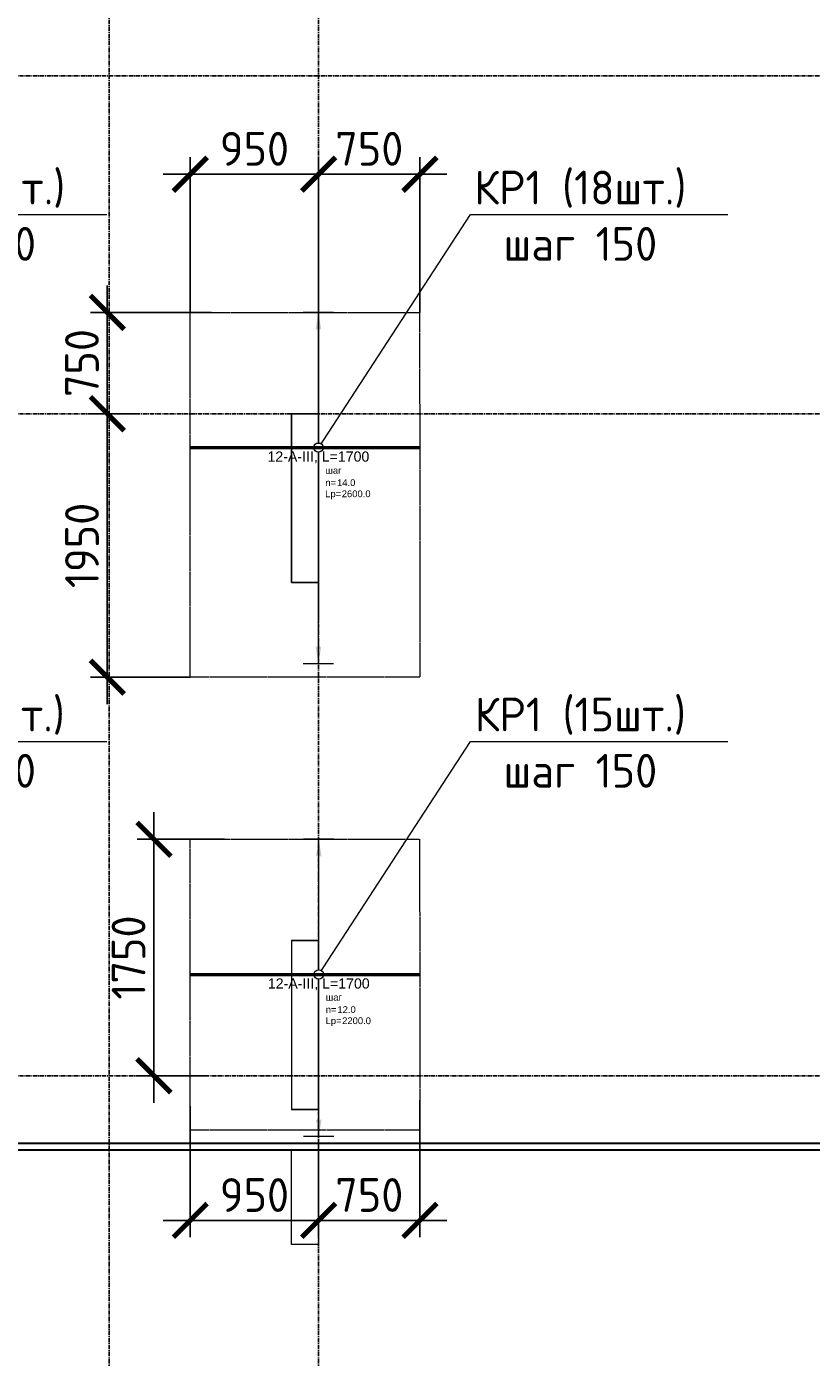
# Model space of a CAD drawing. Header units: millimetres. Extents: x -93479 to 1057970, y -66333 to 172656.
# Tile 414 of 473: x 915654 to 921466, y 34177 to 44027. Entities that reach past the tile are written whole.
import ezdxf
from ezdxf import colors
from ezdxf.entities.mleader import LeaderData, LeaderLine
from ezdxf.enums import TextEntityAlignment as Align
from ezdxf.math import Vec2, Vec3

# ---------------------------------------------------------------- set-up
doc = ezdxf.new("R2010")
doc.units = ezdxf.units.MM
doc.set_wipeout_variables(frame=1)
for name, pattern in [('01 Штриховая _4 мм_', [6, 3.5, -2.5]), ('______5', [1100, 800, -100, 100, -100]), ('GOST2.303 4', [7, 5, -2, 0]), ('осевая', [50.8, 31.75, -6.35, 6.35, -6.35])]:
    doc.linetypes.add(name, pattern=pattern)
for name, color, linetype, lineweight in [('0 Фундамент', 5, 'Continuous', 30), ('1 Стены', 3, 'Continuous', 30), ('АрмСтер', 2, 'Continuous', 50), ('контур распр. стерхней', 2, 'GOST2.303 4', 20), ('Оси', 40, '______5', 18), ('подоснова', 151, 'Continuous', 5), ('РАЗМЕРЫ', 7, 'Continuous', 9)]:
    doc.layers.add(name, color=color, linetype=linetype, lineweight=lineweight)
doc.layers.add('АрмСтер_атрибуты', color=2, linetype='Continuous', lineweight=0, plot=False)
doc.styles.add('GOST-2.304_Type-B', font='GOST_Common.ttf')
doc.styles.get("Standard").update_dxf_attribs({"font": 'arial.ttf'})
doc.styles.add('Аннотативный', font='arial.ttf')
doc.dimstyles.new('СПДС', dxfattribs={"dimscale": 100, "dimtxt": 2.5, "dimasz": 2.5, "dimexe": 1.25, "dimexo": 0, "dimtad": 1, "dimdec": 0, "dimtxsty": 'GOST-2.304_Type-B', "dimblk": 'ARCHTICK', "dimcen": 2.5, "dimdle": 2, "dimadec": 0, "dimazin": 2, "dimtfac": 0.75, "dimtdec": 0, "dimtmove": 1, "dimatfit": 3, "dimfxl": 1, "dimtolj": 1, "dimarcsym": 1})

# ---------------------------------------------------------------- blocks, each defined once
blk = doc.blocks.new('оси')
at = {"layer": 'Оси', "color": 7, "linetype": 'осевая', "lineweight": 25, "transparency": 33554687}
for p, q in [((24563.5, 151.4), (24563.5, -36280.2)), ((26113.5, 151.4), (26113.5, -36280.2)), ((-11815.1, -12606.9), (53620.6, -12606.9)), ((-11815.1, -15106.9), (53620.6, -15106.9)), ((-11815.1, -20006.9), (53620.6, -20006.9)), ((-11416.6, -20506.9), (53620.6, -20506.9))]:
    blk.add_line(p, q, dxfattribs=at)
blk = doc.blocks.new('_None')
blk = doc.blocks.new('для попер')
at = {"layer": '1 Стены', "color": 252, "lineweight": 0, "true_color": 0x939598}
for p, q in [((999409.2, 75034.3, 360), (999209.2, 75034.3, 360)), ((999209.2, 75034.3, 360), (999209.2, 75034.3, 360)), ((999209.2, 75034.3, 360), (999209.2, 73784.3, 360)), ((999409.2, 75034.3, 360), (999409.2, 75034.3, 360)), ((999409.2, 75034.3, 360), (999409.2, 73784.3, 360)), ((999209.2, 73784.3, 360), (999209.2, 73784.3, 360)), ((999209.2, 73784.3, 360), (999409.2, 73784.3, 360)), ((999409.2, 73784.3, 360), (999409.2, 73784.3, 360)), ((999209.2, 71134.3, 360), (999209.2, 69884.3, 360)), ((999209.2, 71134.3, 360), (999409.2, 71134.3, 360)), ((999409.2, 69884.3, 360), (999409.2, 71134.3, 360)), ((999409.2, 69884.3, 360), (999209.2, 69884.3, 360))]:
    blk.add_line(p, q, dxfattribs=at)
blk = doc.blocks.new('_ArchTick')
at = {"color": 0, "linetype": 'ByBlock', "const_width": 0.15}
blk.add_lwpolyline([(-0.5, -0.5), (0.5, 0.5)], dxfattribs=at)
blk = doc.blocks.new('*D1735')
at = {"layer": 'DEFPOINTS', "color": 0, "ltscale": 100, "transparency": 16777216}
for p in [(918567, 36080.3), (917816.6, 35754.8), (918567, 35191.1)]:
    blk.add_point(p, dxfattribs=at)
at = {"layer": 'РАЗМЕРЫ', "color": 0, "lineweight": -2, "transparency": 16777216}
for p, q in [((918567, 36080.3), (918567, 35066.1)), ((917816.6, 35754.8), (917816.6, 35066.1)), ((917616.6, 35191.1), (918767, 35191.1))]:
    blk.add_line(p, q, dxfattribs=at)
at = {"layer": 'РАЗМЕРЫ', "color": 0, "lineweight": -2, "ltscale": 100, "transparency": 16777216, "xscale": 250, "yscale": 250, "zscale": 250, "rotation": 180}
blk.add_blockref('_ArchTick', (917816.6, 35191.1), dxfattribs=at)
at = {"layer": 'РАЗМЕРЫ', "color": 0, "lineweight": -2, "ltscale": 100, "transparency": 16777216, "xscale": 250, "yscale": 250, "zscale": 250}
blk.add_blockref('_ArchTick', (918567, 35191.1), dxfattribs=at)
at = {"layer": 'РАЗМЕРЫ', "color": 0, "ltscale": 100, "transparency": 16777216, "insert": (918191.8, 35379), "char_height": 250, "attachment_point": 5, "style": 'GOST-2.304_Type-B'}
blk.add_mtext('\\A1;750', dxfattribs=at)
blk = doc.blocks.new('*D1736')
at = {"layer": 'DEFPOINTS', "color": 0, "ltscale": 100, "transparency": 16777216}
for p in [(916866.1, 36037.1), (917816.6, 35754.8), (916866.1, 35191.1)]:
    blk.add_point(p, dxfattribs=at)
at = {"layer": 'РАЗМЕРЫ', "color": 0, "lineweight": -2, "transparency": 16777216}
for p, q in [((916866.1, 36037.1), (916866.1, 35066.1)), ((917816.6, 35754.8), (917816.6, 35066.1)), ((918016.6, 35191.1), (916666.1, 35191.1))]:
    blk.add_line(p, q, dxfattribs=at)
at = {"layer": 'РАЗМЕРЫ', "color": 0, "lineweight": -2, "ltscale": 100, "transparency": 16777216, "xscale": 250, "yscale": 250, "zscale": 250, "rotation": 180}
blk.add_blockref('_ArchTick', (916866.1, 35191.1), dxfattribs=at)
at = {"layer": 'РАЗМЕРЫ', "color": 0, "lineweight": -2, "ltscale": 100, "transparency": 16777216, "xscale": 250, "yscale": 250, "zscale": 250}
blk.add_blockref('_ArchTick', (917816.6, 35191.1), dxfattribs=at)
at = {"layer": 'РАЗМЕРЫ', "color": 0, "ltscale": 100, "transparency": 16777216, "insert": (917341.4, 35378.7), "char_height": 250, "attachment_point": 5, "style": 'GOST-2.304_Type-B'}
blk.add_mtext('\\A1;950', dxfattribs=at)
blk = doc.blocks.new('*D1737')
at = {"layer": 'DEFPOINTS', "color": 0, "ltscale": 100, "transparency": 16777216}
for p in [(916596.9, 38011.4), (917120.2, 38011.4), (916984.2, 36261.4)]:
    blk.add_point(p, dxfattribs=at)
at = {"layer": 'РАЗМЕРЫ', "color": 0, "lineweight": -2, "transparency": 16777216}
for p, q in [((916596.9, 36061.4), (916596.9, 38211.4)), ((917120.2, 38011.4), (916471.9, 38011.4)), ((916984.2, 36261.4), (916471.9, 36261.4))]:
    blk.add_line(p, q, dxfattribs=at)
at = {"layer": 'РАЗМЕРЫ', "color": 0, "lineweight": -2, "ltscale": 100, "transparency": 16777216, "xscale": 250, "yscale": 250, "zscale": 250}
for p, rotation in [((916596.9, 38011.4), 90), ((916596.9, 36261.4), 270)]:
    blk.add_blockref('_ArchTick', p, dxfattribs=dict(at, rotation=rotation))
at = {"layer": 'РАЗМЕРЫ', "color": 0, "ltscale": 100, "transparency": 16777216, "insert": (916409, 37136.4), "char_height": 250, "attachment_point": 5, "rotation": 90, "style": 'GOST-2.304_Type-B'}
blk.add_mtext('\\A1;1750', dxfattribs=at)
blk = doc.blocks.new('*U1734')
at = {"layer": 'РАЗМЕРЫ'}
for p, q in [((112.5, 1000), (-112.5, 1000)), ((112.5, -1200), (-112.5, -1200))]:
    blk.add_line(p, q, dxfattribs=at)
at = {"layer": 'РАЗМЕРЫ', "ltscale": 15}
blk.add_line((0, -1200), (0, 1000), dxfattribs=at)
at = {"layer": 'РАЗМЕРЫ'}
for points in [[(0, 1000), (20.9, 874.8), (-20.9, 874.8)], [(0, -1200), (20.9, -1074.8), (-20.9, -1074.8)]]:
    blk.add_solid(points, dxfattribs=at)
at = {"layer": 'АрмСтер_атрибуты', "color": 215, "ltscale": 15, "style": 'Аннотативный'}
for s, p in [('шаг', (51.4, -194.2)), ('n=', (51.4, -285.1)), ('Lр=', (50.2, -367.8))]:
    blk.add_text(s, height=50, dxfattribs=at).set_placement(p)
at = {"layer": 'АрмСтер_атрибуты', "style": 'Аннотативный', "flags": 8}
blk.add_attdef('ПОЗ', (110, 29.6), '', height=75, dxfattribs=at)
at = {"layer": 'АрмСтер_атрибуты', "color": 215, "style": 'Аннотативный'}
for tag, p, flags in [('ШАГ', (190.9, -194.2), 10), ('КОЛ', (138, -285.1), 8), ('ШИРИНА', (172.9, -367.8), 8)]:
    blk.add_attdef(tag, p, '', height=50, dxfattribs=dict(at, flags=flags))
at = {"layer": 'АрмСтер_атрибуты', "flags": 9}
for tag, p in [('МАССА', (-1033.5, -1010.5)), ('ОБОЗНАЧЕНИЕ', (-1033.5, -1124.4))]:
    blk.add_attdef(tag, p, '', height=75, dxfattribs=at)
at = {"linetype": 'Continuous', "lineweight": 0}
blk.add_wipeout([(35, 0), (28.3, 20.6), (10.8, 33.3), (-10.8, 33.3), (-28.3, 20.6), (-35, 0), (-28.3, -20.6), (-10.8, -33.3), (10.8, -33.3), (28.3, -20.6)], dxfattribs=at)
at = {"color": 0, "linetype": 'ByBlock', "lineweight": -2, "ltscale": 100}
blk.add_line((-952.5, 0), (747.5, 0), dxfattribs=at)
at = {"layer": 'РАЗМЕРЫ'}
blk.add_circle((0, 0), 35, dxfattribs=at)
at = {"layer": 'АрмСтер_атрибуты', "style": 'Аннотативный', "flags": 8}
blk.add_attdef('НАИМЕНОВАНИЕ', text='', height=75, dxfattribs=at).set_placement((0, -29.3), align=Align.TOP_CENTER)
blk = doc.blocks.new('*D1770')
at = {"layer": 'DEFPOINTS', "color": 0, "ltscale": 100, "transparency": 16777216}
for p in [(918567, 42934.5), (918567, 41911.4), (917816.6, 39654.8)]:
    blk.add_point(p, dxfattribs=at)
at = {"layer": 'РАЗМЕРЫ', "color": 0, "lineweight": -2, "transparency": 16777216}
for p, q in [((917816.6, 39654.8), (917816.6, 43059.5)), ((918567, 41911.4), (918567, 43059.5)), ((917616.6, 42934.5), (918767, 42934.5))]:
    blk.add_line(p, q, dxfattribs=at)
at = {"layer": 'РАЗМЕРЫ', "color": 0, "lineweight": -2, "ltscale": 100, "transparency": 16777216, "xscale": 250, "yscale": 250, "zscale": 250, "rotation": 180}
blk.add_blockref('_ArchTick', (917816.6, 42934.5), dxfattribs=at)
at = {"layer": 'РАЗМЕРЫ', "color": 0, "lineweight": -2, "ltscale": 100, "transparency": 16777216, "xscale": 250, "yscale": 250, "zscale": 250}
blk.add_blockref('_ArchTick', (918567, 42934.5), dxfattribs=at)
at = {"layer": 'РАЗМЕРЫ', "color": 0, "ltscale": 100, "transparency": 16777216, "insert": (918191.8, 43122.4), "char_height": 250, "attachment_point": 5, "style": 'GOST-2.304_Type-B'}
blk.add_mtext('\\A1;750', dxfattribs=at)
blk = doc.blocks.new('*D1771')
at = {"layer": 'DEFPOINTS', "color": 0, "ltscale": 100, "transparency": 16777216}
for p in [(916866.1, 42934.5), (916866.1, 41911.4), (917816.6, 41911.4)]:
    blk.add_point(p, dxfattribs=at)
at = {"layer": 'РАЗМЕРЫ', "color": 0, "lineweight": -2, "transparency": 16777216}
for p, q in [((916866.1, 41911.4), (916866.1, 43059.5)), ((917816.6, 41911.4), (917816.6, 43059.5)), ((918016.6, 42934.5), (916666.1, 42934.5))]:
    blk.add_line(p, q, dxfattribs=at)
at = {"layer": 'РАЗМЕРЫ', "color": 0, "lineweight": -2, "ltscale": 100, "transparency": 16777216, "xscale": 250, "yscale": 250, "zscale": 250, "rotation": 180}
blk.add_blockref('_ArchTick', (916866.1, 42934.5), dxfattribs=at)
at = {"layer": 'РАЗМЕРЫ', "color": 0, "lineweight": -2, "ltscale": 100, "transparency": 16777216, "xscale": 250, "yscale": 250, "zscale": 250}
blk.add_blockref('_ArchTick', (917816.6, 42934.5), dxfattribs=at)
at = {"layer": 'РАЗМЕРЫ', "color": 0, "ltscale": 100, "transparency": 16777216, "insert": (917341.4, 43122.1), "char_height": 250, "attachment_point": 5, "style": 'GOST-2.304_Type-B'}
blk.add_mtext('\\A1;950', dxfattribs=at)
blk = doc.blocks.new('*D1772')
at = {"layer": 'DEFPOINTS', "color": 0, "ltscale": 100, "transparency": 16777216}
for p in [(916471.9, 41161.4), (916251.8, 39211.4), (916866.2, 39211.4)]:
    blk.add_point(p, dxfattribs=at)
at = {"layer": 'РАЗМЕРЫ', "color": 0, "lineweight": -2, "transparency": 16777216}
for p, q in [((916251.8, 41361.4), (916251.8, 39011.4)), ((916471.9, 41161.4), (916126.8, 41161.4)), ((916866.2, 39211.4), (916126.8, 39211.4))]:
    blk.add_line(p, q, dxfattribs=at)
at = {"layer": 'РАЗМЕРЫ', "color": 0, "lineweight": -2, "ltscale": 100, "transparency": 16777216, "xscale": 250, "yscale": 250, "zscale": 250}
for p, rotation in [((916251.8, 41161.4), 90), ((916251.8, 39211.4), 270)]:
    blk.add_blockref('_ArchTick', p, dxfattribs=dict(at, rotation=rotation))
at = {"layer": 'РАЗМЕРЫ', "color": 0, "ltscale": 100, "transparency": 16777216, "insert": (916064.2, 40186.4), "char_height": 250, "attachment_point": 5, "rotation": 90, "style": 'GOST-2.304_Type-B'}
blk.add_mtext('\\A1;1950', dxfattribs=at)
blk = doc.blocks.new('*D1773')
at = {"layer": 'DEFPOINTS', "color": 0, "ltscale": 100, "transparency": 16777216}
for p in [(916251.8, 41911.4), (917023.7, 41911.4), (916471.9, 41161.4)]:
    blk.add_point(p, dxfattribs=at)
at = {"layer": 'РАЗМЕРЫ', "color": 0, "lineweight": -2, "transparency": 16777216}
for p, q in [((916251.8, 40961.4), (916251.8, 42111.4)), ((917023.7, 41911.4), (916126.8, 41911.4)), ((916471.9, 41161.4), (916126.8, 41161.4))]:
    blk.add_line(p, q, dxfattribs=at)
at = {"layer": 'РАЗМЕРЫ', "color": 0, "lineweight": -2, "ltscale": 100, "transparency": 16777216, "xscale": 250, "yscale": 250, "zscale": 250}
for p, rotation in [((916251.8, 41911.4), 90), ((916251.8, 41161.4), 270)]:
    blk.add_blockref('_ArchTick', p, dxfattribs=dict(at, rotation=rotation))
at = {"layer": 'РАЗМЕРЫ', "color": 0, "ltscale": 100, "transparency": 16777216, "insert": (916064, 41536.4), "char_height": 250, "attachment_point": 5, "rotation": 90, "style": 'GOST-2.304_Type-B'}
blk.add_mtext('\\A1;750', dxfattribs=at)
blk = doc.blocks.new('*U1768')
at = {"layer": 'РАЗМЕРЫ'}
for p, q in [((112.5, 1000), (-112.5, 1000)), ((112.5, -1600), (-112.5, -1600))]:
    blk.add_line(p, q, dxfattribs=at)
at = {"layer": 'РАЗМЕРЫ', "ltscale": 15}
blk.add_line((0, -1600), (0, 1000), dxfattribs=at)
at = {"layer": 'РАЗМЕРЫ'}
for points in [[(0, 1000), (20.9, 874.8), (-20.9, 874.8)], [(0, -1600), (20.9, -1474.8), (-20.9, -1474.8)]]:
    blk.add_solid(points, dxfattribs=at)
at = {"layer": 'АрмСтер_атрибуты', "color": 215, "ltscale": 15, "style": 'Аннотативный'}
for s, p in [('шаг', (51.4, -194.2)), ('n=', (51.4, -285.1)), ('Lр=', (50.2, -367.8))]:
    blk.add_text(s, height=50, dxfattribs=at).set_placement(p)
at = {"layer": 'АрмСтер_атрибуты', "style": 'Аннотативный', "flags": 8}
blk.add_attdef('ПОЗ', (110, 29.6), '', height=75, dxfattribs=at)
at = {"layer": 'АрмСтер_атрибуты', "color": 215, "style": 'Аннотативный'}
for tag, p, flags in [('ШАГ', (190.9, -194.2), 10), ('КОЛ', (138, -285.1), 8), ('ШИРИНА', (172.9, -367.8), 8)]:
    blk.add_attdef(tag, p, '', height=50, dxfattribs=dict(at, flags=flags))
at = {"layer": 'АрмСтер_атрибуты', "flags": 9}
for tag, p in [('МАССА', (-1033.5, -1010.5)), ('ОБОЗНАЧЕНИЕ', (-1033.5, -1124.4))]:
    blk.add_attdef(tag, p, '', height=75, dxfattribs=at)
at = {"linetype": 'Continuous', "lineweight": 0}
blk.add_wipeout([(35, 0), (28.3, 20.6), (10.8, 33.3), (-10.8, 33.3), (-28.3, 20.6), (-35, 0), (-28.3, -20.6), (-10.8, -33.3), (10.8, -33.3), (28.3, -20.6)], dxfattribs=at)
at = {"color": 0, "linetype": 'ByBlock', "lineweight": -2, "ltscale": 100}
blk.add_line((-952.5, 0), (747.5, 0), dxfattribs=at)
at = {"layer": 'РАЗМЕРЫ'}
blk.add_circle((0, 0), 35, dxfattribs=at)
at = {"layer": 'АрмСтер_атрибуты', "style": 'Аннотативный', "flags": 8}
blk.add_attdef('НАИМЕНОВАНИЕ', text='', height=75, dxfattribs=at).set_placement((0, -29.3), align=Align.TOP_CENTER)

msp = doc.modelspace()

# ---------------------------------------------------------------- linework, layer by layer
at = {"layer": '0 Фундамент', "color": 7}
for points in [[(895916.8, 35761.4), (943716.8, 35761.4), (943716.8, 53161.4), (939766.8, 53161.4)], [(900016.8, 35711.4), (900016.8, 34261.4), (904216.8, 34261.4), (904216.8, 30761.4), (908116.8, 30761.4), (908116.8, 23611.4), (933716.8, 23611.4), (933716.8, 29761.4), (937316.8, 29761.4), (937316.8, 35711.4), (900016.8, 35711.4)]]:
    msp.add_lwpolyline(points, dxfattribs=at)
at = {"layer": '1 Стены', "color": 7, "lineweight": 0}
for p, q in [((917616.8, 39911.4, -360), (917616.8, 41161.4, -360)), ((917616.8, 41161.4, -360), (917816.8, 41161.4, -360)), ((917816.8, 41161.4, -360), (917816.8, 39911.4, -360)), ((917816.8, 39911.4, -360), (917616.8, 39911.4, -360)), ((917816.6, 37261.4, -360), (917616.8, 37261.4, -360)), ((917616.8, 37261.4, -360), (917616.8, 36011.4, -360)), ((917816.6, 36011.4, -360), (917816.6, 37261.4, -360)), ((917616.8, 36011.4, -360), (917816.6, 36011.4, -360)), ((917616.8, 35711.4, -360), (917816.8, 35711.4, -360)), ((917616.8, 35011.4, -360), (917616.8, 35711.4, -360)), ((917816.8, 35711.4, -360), (917816.8, 35011.4, -360)), ((917816.8, 35011.4, -360), (917616.8, 35011.4, -360))]:
    msp.add_line(p, q, dxfattribs=at)
at = {"layer": 'контур распр. стерхней', "color": 7, "linetype": '01 Штриховая _4 мм_'}
for points, elevation in [([(918567.3, 39211.4), (916866.2, 39211.4), (916865.3, 41911.4), (918564.2, 41911.4)], -720), ([(918567.3, 35859.2), (916866.2, 35859.2), (916865.3, 38011.4), (918564.2, 38011.4)], -1080)]:
    msp.add_lwpolyline(points, close=True, dxfattribs=dict(at, elevation=elevation))

# ---------------------------------------------------------------- block references
at = {"color": 7}
msp.add_blockref('оси', (891703.1, 56268.3), dxfattribs=at)
at = {"layer": 'РАЗМЕРЫ', "color": 7}
msp.add_blockref('для попер', (-81592.4, -33872.9), dxfattribs=at)

# ---------------------------------------------------------------- dimensions: what is measured, and where the dimension line sits
for base, p1, p2, picture, middle in [((916866.1433, 42934.4757, -360), (917816.6045, 41911.3621, -360), (916866.1433, 41911.3621, -720), '*D1771', (917341.3739, 43122.1008, -360)), ((918567, 42934.5, -360), (917816.6, 39654.8, -360), (918567, 41911.4, -720), '*D1770', (918191.8, 43122.4, -360)), ((918567, 35191.1, -720), (917816.6, 35754.8, -720), (918567, 36080.3, -1080), '*D1735', (918191.8, 35379, -720)), ((916866.1433, 35191.0877, -720), (917816.6045, 35754.7727, -720), (916866.1433, 36037.0935, -1080), '*D1736', (917341.3739, 35378.7128, -720))]:
    dim = msp.add_linear_dim(base=base, p1=p1, p2=p2, dimstyle='СПДС', dxfattribs=at)
    dim.commit()
    dim.dimension.update_dxf_attribs({"geometry": picture, "text_midpoint": middle})
for base, p1, p2, picture, middle in [((916251.8, 41911.4), (916471.9, 41161.4, -360), (917023.7, 41911.4, -720), '*D1773', (916064, 41536.4)), ((916251.8, 39211.4), (916471.9, 41161.4, -360), (916866.2, 39211.4), '*D1772', (916064.2, 40186.4)), ((916596.9, 38011.4, -720), (916984.2, 36261.4, -720), (917120.2, 38011.4, -1080), '*D1737', (916409, 37136.4, -720))]:
    dim = msp.add_linear_dim(base=base, p1=p1, p2=p2, angle=90, dimstyle='СПДС', dxfattribs=at)
    dim.commit()
    dim.dimension.update_dxf_attribs({"geometry": picture, "text_midpoint": middle})

# ---------------------------------------------------------------- leaders
at = {"layer": 'подоснова', "color": 7, "ltscale": 0.3}
ml = msp.add_multileader_mtext('Standard', dxfattribs=at)
ml.set_content('КР1 (18шт.)\\Pшаг 150', color=7, style='GOST-2.304_Type-B')
ml.set_leader_properties(color=7, linetype='ByLayer', lineweight=15)
ml.set_arrow_properties(name='NONE')
ml.build(insert=Vec2(0, 0))
ml.multileader.update_dxf_attribs({"text_left_attachment_type": 6, "text_right_attachment_type": 6, "dogleg_length": 0.1, "arrow_head_size": 18})
ctx = ml.context
ctx.base_point, ctx.char_height, ctx.arrow_head_size, ctx.landing_gap_size, ctx.plane_origin = Vec3(914342.2, 42660.4, -720), 250, 18, 20, Vec3(905771.5, 42155.2, -720)
ctx.left_attachment, ctx.right_attachment, ctx.text_align_type = 6, 6, 1
notes = []
notes.append((ctx, [(0, (1, 1, 0), (914341.4, 42635.3, -720), (1, 0), 0.1, [(0, [(913217.8, 40911.4, -720)], 0, [])])]))
ctx.mtext.insert, ctx.mtext.alignment, ctx.mtext.flow_direction = Vec3(915155, 42960.4, -720), 2, 5
ml = msp.add_multileader_mtext('Standard', dxfattribs=at)
ml.set_content('КР1 (18шт.)\\Pшаг 150', color=7, style='GOST-2.304_Type-B')
ml.set_leader_properties(color=7, linetype='ByLayer', lineweight=15)
ml.set_arrow_properties(name='NONE')
ml.build(insert=Vec2(0, 0))
ml.multileader.update_dxf_attribs({"text_left_attachment_type": 6, "text_right_attachment_type": 6, "dogleg_length": 0.1, "arrow_head_size": 18})
ctx = ml.context
ctx.base_point, ctx.char_height, ctx.arrow_head_size, ctx.landing_gap_size, ctx.plane_origin = Vec3(918942.2, 42660.4, -720), 250, 18, 20, Vec3(910371.5, 42155.2, -720)
ctx.left_attachment, ctx.right_attachment, ctx.text_align_type = 6, 6, 1
notes.append((ctx, [(0, (1, 1, 0), (918941.4, 42635.3, -720), (1, 0), 0.1, [(0, [(917817.8, 40911.4, -720)], 0, [])])]))
ctx.mtext.insert, ctx.mtext.alignment, ctx.mtext.flow_direction = Vec3(919755, 42960.4, -720), 2, 5
ml = msp.add_multileader_mtext('Standard', dxfattribs=at)
ml.set_content('КР1 (15шт.)\\Pшаг 150', color=7, style='GOST-2.304_Type-B')
ml.set_leader_properties(color=7, linetype='ByLayer', lineweight=15)
ml.set_arrow_properties(name='NONE')
ml.build(insert=Vec2(0, 0))
ml.multileader.update_dxf_attribs({"text_left_attachment_type": 6, "text_right_attachment_type": 6, "dogleg_length": 0.1, "arrow_head_size": 18})
ctx = ml.context
ctx.base_point, ctx.char_height, ctx.arrow_head_size, ctx.landing_gap_size, ctx.plane_origin = Vec3(914342.2, 38760.4, -360), 250, 18, 20, Vec3(905771.5, 38255.2, -360)
ctx.left_attachment, ctx.right_attachment, ctx.text_align_type = 6, 6, 1
notes.append((ctx, [(0, (1, 1, 0), (914341.4, 38735.3, -360), (1, 0), 0.1, [(0, [(913217.8, 37011.4, -360)], 0, [])])]))
ctx.mtext.insert, ctx.mtext.alignment, ctx.mtext.flow_direction = Vec3(915155, 39060.4, -360), 2, 5
ml = msp.add_multileader_mtext('Standard', dxfattribs=at)
ml.set_content('КР1 (15шт.)\\Pшаг 150', color=7, style='GOST-2.304_Type-B')
ml.set_leader_properties(color=7, linetype='ByLayer', lineweight=15)
ml.set_arrow_properties(name='NONE')
ml.build(insert=Vec2(0, 0))
ml.multileader.update_dxf_attribs({"text_left_attachment_type": 6, "text_right_attachment_type": 6, "dogleg_length": 0.1, "arrow_head_size": 18})
ctx = ml.context
ctx.base_point, ctx.char_height, ctx.arrow_head_size, ctx.landing_gap_size, ctx.plane_origin = Vec3(918942.2, 38760.4, -1080), 250, 18, 20, Vec3(910371.5, 38255.2, -1080)
ctx.left_attachment, ctx.right_attachment, ctx.text_align_type = 6, 6, 1
notes.append((ctx, [(0, (1, 1, 0), (918941.4, 38735.3, -1080), (1, 0), 0.1, [(0, [(917817.8, 37011.4, -1080)], 0, [])])]))
ctx.mtext.insert, ctx.mtext.alignment, ctx.mtext.flow_direction = Vec3(919755, 39060.4, -1080), 2, 5
for ctx, leaders in notes:
    for number, flags, end, landing, length, lines in leaders:
        leader = LeaderData()
        leader.index, (leader.has_last_leader_line, leader.has_dogleg_vector, leader.attachment_direction) = number, flags
        leader.last_leader_point, leader.dogleg_vector, leader.dogleg_length = Vec3(end), Vec3(landing), length
        for number, points, colour, breaks in lines:
            line = LeaderLine()
            line.index, line.vertices, line.color, line.breaks = number, Vec3.list(points), colors.encode_raw_color(colour), breaks
            leader.lines.append(line)
        ctx.leaders.append(leader)

# ---------------------------------------------------------------- next in the draw order: block references
at = {"layer": 'АрмСтер', "color": 7, "ltscale": 15}
ref = msp.add_blockref('*U1768', (917815, 40911.4, -360), dxfattribs=at)
ref.add_attrib('НАИМЕНОВАНИЕ', '12-A-III, L=1700', dxfattribs={"layer": 'АрмСтер_атрибуты', "height": 75, "style": 'Аннотативный', "flags": 8}).set_placement((917815, 40882, -360), align=Align.TOP_CENTER)
ref.add_attrib('КОЛ', '14.0', (917953, 40626.2, -360), dxfattribs={"layer": 'АрмСтер_атрибуты', "color": 215, "height": 50, "style": 'Аннотативный', "flags": 8})
ref.add_attrib('ШИРИНА', '2600.0', (917987.9, 40543.6, -360), dxfattribs={"layer": 'АрмСтер_атрибуты', "color": 215, "height": 50, "style": 'Аннотативный', "flags": 8})
ref = msp.add_blockref('*U1734', (917817.8, 37011.4, -360), dxfattribs=at)
ref.add_attrib('НАИМЕНОВАНИЕ', '12-A-III, L=1700', dxfattribs={"layer": 'АрмСтер_атрибуты', "height": 75, "style": 'Аннотативный', "flags": 8}).set_placement((917817.8, 36982, -360), align=Align.TOP_CENTER)
ref.add_attrib('КОЛ', '12.0', (917955.8, 36726.2, -360), dxfattribs={"layer": 'АрмСтер_атрибуты', "color": 215, "height": 50, "style": 'Аннотативный', "flags": 8})
ref.add_attrib('ШИРИНА', '2200.0', (917990.7, 36643.6, -360), dxfattribs={"layer": 'АрмСтер_атрибуты', "color": 215, "height": 50, "style": 'Аннотативный', "flags": 8})

doc.saveas('drawing.dxf')
